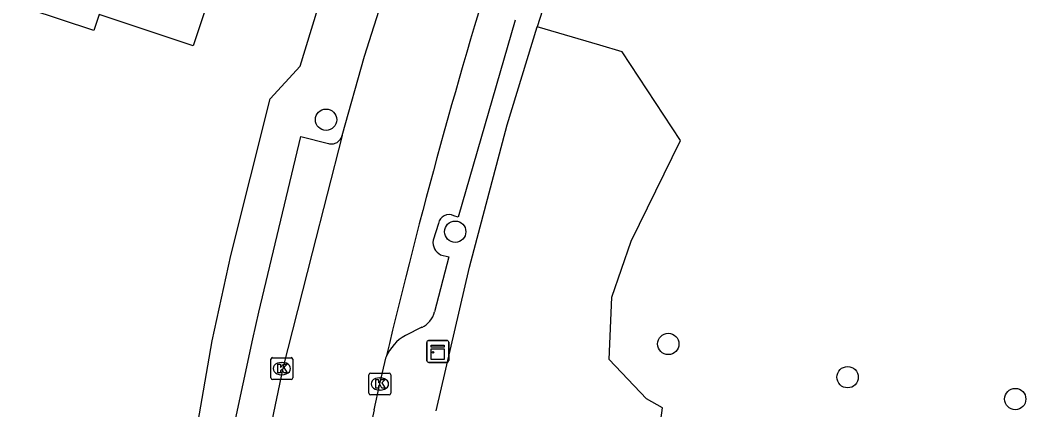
# Model space of a CAD drawing. Extents: x 161696 to 162377, y 380761 to 381673.
# Drawn here: x 161894.44 to 161940.55, y 380912.36 to 380930.23 of the extents above; entities that cross this region are included whole.
import ezdxf

# ---------------------------------------------------------------- set-up
doc = ezdxf.new("R2010")
doc.units = 0
for name, color, linetype in [('IMGEO_Boom', 7, 'Continuous'), ('IMGEO_Groenvoorziening', 7, 'Continuous'), ('IMGEO_Kast', 7, 'Continuous'), ('IMGEO_Kolk', 7, 'Continuous'), ('IMGEO_Pand', 7, 'Continuous'), ('IMGEO_Rijbaan_lokaal_open', 7, 'Continuous'), ('IMGEO_Voetpad_open', 7, 'Continuous')]:
    doc.layers.add(name, color=color, linetype=linetype)

msp = doc.modelspace()

# ---------------------------------------------------------------- linework, layer by layer
at = {"layer": 'IMGEO_Boom'}
for centre in [(161908.472, 380925.659), (161914.389, 380920.529), (161924.156, 380915.383), (161932.376, 380913.86), (161940.061, 380912.855)]:
    msp.add_circle(centre, 0.489, dxfattribs=at)
at = {"layer": 'IMGEO_Groenvoorziening'}
msp.add_lwpolyline([(161923.023, 380906.05), (161923.886, 380912.452), (161923.154, 380912.875), (161921.442, 380914.669), (161921.565, 380917.523), (161922.461, 380920.091), (161924.72, 380924.709), (161922.036, 380928.779), (161921.021, 380929.075), (161918.14, 380929.913)], dxfattribs=at)
at = {"layer": 'IMGEO_Kast'}
for p, q in [((161913.091, 380914.613), (161913.091, 380915.454)), ((161913.091, 380915.454), (161913.091, 380914.613)), ((161913.166, 380915.538), (161914.007, 380915.538)), ((161914.007, 380915.538), (161913.166, 380915.538)), ((161914.091, 380915.463), (161914.091, 380914.622)), ((161914.091, 380914.622), (161914.091, 380915.463)), ((161914.016, 380914.538), (161913.175, 380914.538)), ((161913.175, 380914.538), (161914.016, 380914.538))]:
    msp.add_line(p, q, dxfattribs=at)
for points in [[(161913.286, 380915.328), (161913.886, 380915.328), (161913.886, 380915.243), (161913.286, 380915.243), (161913.286, 380915.328)], [(161913.286, 380915.153), (161913.886, 380915.153), (161913.886, 380914.664), (161913.286, 380914.664), (161913.286, 380915.153)]]:
    msp.add_lwpolyline(points, dxfattribs=at)
msp.add_circle((161913.37, 380915.002), 0.0377, dxfattribs=at)
for centre, start, end in [((161913.169, 380915.46), 92.4484, 184.2845), ((161913.169, 380915.46), 92.4484, 184.2845), ((161914.013, 380915.46), 2.4484, 94.2845), ((161914.013, 380915.46), 2.4484, 94.2845), ((161913.169, 380914.616), 182.4484, 274.2845), ((161913.169, 380914.616), 182.4484, 274.2845), ((161914.013, 380914.616), 272.4484, 4.2845), ((161914.013, 380914.616), 272.4484, 4.2845)]:
    msp.add_arc(centre, 0.0779, start, end, dxfattribs=at)
at = {"layer": 'IMGEO_Kolk'}
for p, q in [((161905.942, 380913.828), (161905.942, 380914.68)), ((161906.017, 380914.754), (161906.869, 380914.754)), ((161906.43, 380914.534), (161906.455, 380914.534)), ((161906.943, 380914.68), (161906.943, 380913.828)), ((161906.453, 380913.974), (161906.428, 380913.974)), ((161910.436, 380913.123), (161910.436, 380913.975)), ((161910.511, 380914.049), (161911.363, 380914.049)), ((161911.437, 380913.975), (161911.437, 380913.123)), ((161906.869, 380913.754), (161906.017, 380913.754)), ((161910.924, 380913.829), (161910.949, 380913.829)), ((161911.363, 380913.049), (161910.511, 380913.049)), ((161910.947, 380913.269), (161910.922, 380913.269))]:
    msp.add_line(p, q, dxfattribs=at)
for points in [[(161905.942, 380913.828), (161905.942, 380914.68)], [(161906.017, 380914.754), (161906.869, 380914.754)], [(161906.263, 380914.454), (161906.386, 380914.454), (161906.386, 380914.303), (161906.516, 380914.454), (161906.68, 380914.454), (161906.534, 380914.303), (161906.687, 380914.054), (161906.535, 380914.054), (161906.45, 380914.218), (161906.386, 380914.151), (161906.386, 380914.054), (161906.263, 380914.054), (161906.263, 380914.454)], [(161906.943, 380914.68), (161906.943, 380913.828)], [(161910.436, 380913.123), (161910.436, 380913.975)], [(161910.511, 380914.049), (161911.363, 380914.049)], [(161911.437, 380913.975), (161911.437, 380913.123)], [(161906.869, 380913.754), (161906.017, 380913.754)], [(161910.757, 380913.749), (161910.88, 380913.749), (161910.88, 380913.598), (161911.01, 380913.749), (161911.174, 380913.749), (161911.028, 380913.598), (161911.181, 380913.349), (161911.029, 380913.349), (161910.944, 380913.513), (161910.88, 380913.446), (161910.88, 380913.349), (161910.757, 380913.349), (161910.757, 380913.749)], [(161911.363, 380913.049), (161910.511, 380913.049)]]:
    msp.add_lwpolyline(points, dxfattribs=at)
for centre, start, end in [((161906.019, 380914.678), 91.552, 178.448), ((161906.019, 380914.678), 91.552, 178.448), ((161906.867, 380914.678), 1.552, 88.448), ((161906.867, 380914.678), 1.552, 88.448), ((161910.513, 380913.973), 91.552, 178.448), ((161910.513, 380913.973), 91.552, 178.448), ((161911.361, 380913.973), 1.552, 88.448), ((161911.361, 380913.973), 1.552, 88.448), ((161906.019, 380913.83), 181.552, 268.448), ((161906.019, 380913.83), 181.552, 268.448), ((161906.867, 380913.83), 271.552, 358.448), ((161906.867, 380913.83), 271.552, 358.448), ((161910.513, 380913.125), 181.552, 268.448), ((161910.513, 380913.125), 181.552, 268.448), ((161911.361, 380913.125), 271.552, 358.448), ((161911.361, 380913.125), 271.552, 358.448)]:
    msp.add_arc(centre, 0.0765, start, end, dxfattribs=at)
for centre, major_axis, ratio, start_param, end_param in [((161906.429, 380914.254), (-0.387, 0.002), 0.722429, 4.712389, 7.853982), ((161906.454, 380914.254), (-0.39, 0.002), 0.717154, 1.570796, 4.712389), ((161910.923, 380913.549), (-0.387, 0.002), 0.722429, 4.712389, 7.853982), ((161910.948, 380913.549), (-0.39, 0.002), 0.717154, 1.570796, 4.712389)]:
    msp.add_ellipse(centre, major_axis=major_axis, ratio=ratio, start_param=start_param, end_param=end_param, dxfattribs=at)
at = {"layer": 'IMGEO_Pand'}
msp.add_lwpolyline([(161904.606, 380949.376), (161901.633, 380940.472), (161900.683, 380940.788), (161900.051, 380938.888), (161905.097, 380937.205), (161902.371, 380929.046), (161898.075, 380930.482), (161897.828, 380929.743), (161893.314, 380931.252), (161893.562, 380931.992), (161889.275, 380933.425), (161889.424, 380933.871), (161891.494, 380940.065), (161887.672, 380941.343), (161887.466, 380940.984), (161887.136, 380941.173), (161890.851, 380947.961), (161896.162, 380946.187), (161897.967, 380951.593), (161904.606, 380949.376)], dxfattribs=at)
at = {"layer": 'IMGEO_Rijbaan_lokaal_open'}
for points in [[(161909.204, 380924.931), (161910.235, 380928.573), (161913.231, 380937.981), (161913.986, 380940.104)], [(161909.204, 380924.931), (161907.829, 380919.563), (161906.484, 380914.278), (161905.405, 380909.086), (161904.631, 380904.086), (161902.878, 380891.561)], [(161910.671, 380912.361), (161910.936, 380913.553), (161911.227, 380914.793)], [(161910.671, 380912.361), (161907.405, 380897.668)]]:
    msp.add_lwpolyline(points, dxfattribs=at)
msp.add_arc((162183.467, 380850.295), 279.775, 162.55658, 166.67153, dxfattribs=at)
at = {"layer": 'IMGEO_Voetpad_open'}
for points in [[(161891.703, 380835.311), (161897.898, 380881.646), (161899.607, 380894.429), (161899.669, 380894.921), (161903.243, 380915.524), (161904.111, 380919.431), (161905.911, 380926.612), (161907.276, 380928.114), (161909.538, 380935.504), (161910.322, 380937.903), (161911.048, 380937.662), (161912.574, 380942.048), (161913.306, 380944.069), (161915.212, 380948.879), (161915.8, 380950.259), (161917.318, 380954.087), (161919.894, 380959.612), (161922.862, 380967.263)], [(161917.146, 380930.226), (161914.528, 380921.191), (161914.325, 380921.254)], [(161913.512, 380912.322), (161915.045, 380918.901), (161916.772, 380925.431), (161918.14, 380929.913)], [(161903.832, 380909.651), (161905.12, 380915.613), (161905.382, 380916.835), (161907.319, 380924.889), (161908.583, 380924.57), (161908.626, 380924.56), (161908.671, 380924.554), (161908.716, 380924.551), (161908.76, 380924.553), (161908.805, 380924.559), (161908.849, 380924.569), (161908.891, 380924.582), (161908.933, 380924.6), (161908.972, 380924.621), (161909.01, 380924.645), (161909.045, 380924.673), (161909.077, 380924.704), (161909.107, 380924.737), (161909.134, 380924.773), (161909.157, 380924.812), (161909.177, 380924.852), (161909.193, 380924.894), (161909.204, 380924.931)], [(161913.628, 380920.909), (161913.376, 380920.134)], [(161913.72, 380919.474), (161914.101, 380919.374), (161913.448, 380916.858)], [(161912.853, 380916.145), (161912.105, 380915.775)]]:
    msp.add_lwpolyline(points, dxfattribs=at)
for centre, radius, start, end in [((162131.741, 380862.326), 224.038, 159.14873, 162.44172), ((161914.1, 380920.833), 0.478, 61.8676, 170.8012), ((161914.009, 380920.044), 0.64, 171.9458, 243.1123), ((161912.43, 380917.102), 1.047, 293.8175, 346.4924), ((161913.118, 380913.986), 2.056, 119.5125, 156.8881)]:
    msp.add_arc(centre, radius, start, end, dxfattribs=at)

doc.saveas('drawing.dxf')
